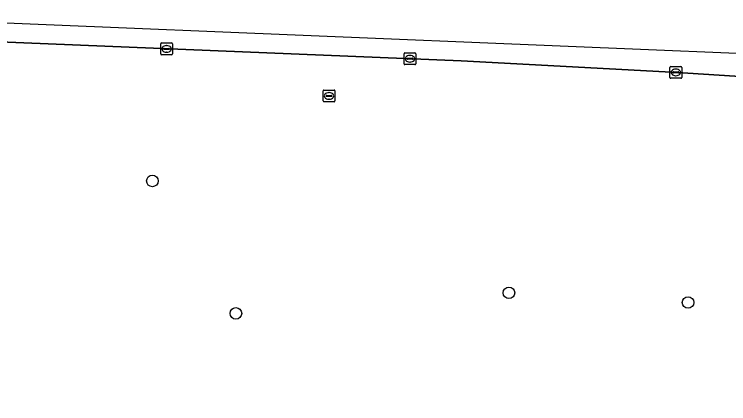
# Model space of a CAD drawing. Extents: x 161477 to 163040, y 383680 to 384871.
# Drawn here: x 161847.1 to 161907.5, y 384835.2 to 384868.1 of the extents above; entities that cross this region are included whole.
import ezdxf

# ---------------------------------------------------------------- set-up
doc = ezdxf.new("R2010")
doc.units = 0
for name, color, linetype in [('IMGEO_Berm_groen', 7, 'Continuous'), ('IMGEO_Boom', 7, 'Continuous'), ('IMGEO_Kolk', 7, 'Continuous'), ('IMGEO_Rijbaan_regionaal_gesloten', 7, 'Continuous'), ('IMGEO_Rioolput', 7, 'Continuous')]:
    doc.layers.add(name, color=color, linetype=linetype)

msp = doc.modelspace()

# ---------------------------------------------------------------- linework, layer by layer
at = {"layer": 'IMGEO_Berm_groen'}
msp.add_lwpolyline([(161929.035, 384861.367), (161912.433, 384862.623), (161903.184, 384863.21), (161884.86, 384864.196), (161838.245, 384866.117), (161827.467, 384866.551)], dxfattribs=at)
at = {"layer": 'IMGEO_Boom'}
for centre in [(161858.749, 384854.025), (161888.918, 384844.551), (161904.067, 384843.73), (161865.816, 384842.81)]:
    msp.add_circle(centre, 0.489, dxfattribs=at)
at = {"layer": 'IMGEO_Kolk'}
for p, q in [((161859.528, 384865.707), (161860.38, 384865.707)), ((161859.453, 384864.781), (161859.453, 384865.633)), ((161859.712, 384865.201), (161859.712, 384865.213)), ((161860.15, 384865.164), (161859.752, 384865.164)), ((161859.755, 384865.25), (161860.153, 384865.25)), ((161859.941, 384865.487), (161859.966, 384865.487)), ((161860.196, 384865.213), (161860.196, 384865.201)), ((161860.454, 384865.633), (161860.454, 384864.781)), ((161860.38, 384864.707), (161859.528, 384864.707)), ((161859.964, 384864.927), (161859.939, 384864.927)), ((161880.038, 384863.945), (161880.038, 384864.797)), ((161880.113, 384864.871), (161880.965, 384864.871)), ((161880.526, 384864.651), (161880.551, 384864.651)), ((161881.039, 384864.797), (161881.039, 384863.945)), ((161880.965, 384863.871), (161880.113, 384863.871)), ((161880.297, 384864.365), (161880.297, 384864.377)), ((161880.735, 384864.328), (161880.337, 384864.328)), ((161880.34, 384864.414), (161880.738, 384864.414)), ((161880.549, 384864.091), (161880.524, 384864.091)), ((161880.781, 384864.377), (161880.781, 384864.365)), ((161902.535, 384862.792), (161902.535, 384863.644)), ((161902.61, 384863.718), (161903.462, 384863.718)), ((161902.794, 384863.212), (161902.794, 384863.224)), ((161902.837, 384863.261), (161903.235, 384863.261)), ((161903.023, 384863.498), (161903.048, 384863.498)), ((161903.278, 384863.224), (161903.278, 384863.212)), ((161903.536, 384863.644), (161903.536, 384862.792)), ((161903.462, 384862.718), (161902.61, 384862.718)), ((161903.232, 384863.175), (161902.834, 384863.175)), ((161903.046, 384862.938), (161903.021, 384862.938))]:
    msp.add_line(p, q, dxfattribs=at)
for points in [[(161859.528, 384865.707), (161860.38, 384865.707)], [(161859.453, 384864.781), (161859.453, 384865.633)], [(161860.454, 384865.633), (161860.454, 384864.781)], [(161860.38, 384864.707), (161859.528, 384864.707)], [(161880.038, 384863.945), (161880.038, 384864.797)], [(161880.113, 384864.871), (161880.965, 384864.871)], [(161881.039, 384864.797), (161881.039, 384863.945)], [(161880.965, 384863.871), (161880.113, 384863.871)], [(161902.535, 384862.792), (161902.535, 384863.644)], [(161902.61, 384863.718), (161903.462, 384863.718)], [(161903.536, 384863.644), (161903.536, 384862.792)], [(161903.462, 384862.718), (161902.61, 384862.718)]]:
    msp.add_lwpolyline(points, dxfattribs=at)
for centre, radius, start, end in [((161859.53, 384865.631), 0.0765, 91.55205, 178.44795), ((161859.53, 384865.631), 0.0765, 91.55205, 178.44795), ((161860.378, 384865.631), 0.0765, 1.55205, 88.44795), ((161860.378, 384865.631), 0.0765, 1.55205, 88.44795), ((161859.752, 384865.21), 0.0403, 85.87752, 175.75265), ((161859.749, 384865.2), 0.0366, 178.93798, 274.71019), ((161860.153, 384865.207), 0.043, 264.86636, 352.45326), ((161860.157, 384865.212), 0.0386, 1.73085, 96.63898), ((161859.53, 384864.783), 0.0765, 181.55205, 268.44795), ((161859.53, 384864.783), 0.0765, 181.55205, 268.44795), ((161860.378, 384864.783), 0.0765, 271.55205, 358.44795), ((161860.378, 384864.783), 0.0765, 271.55205, 358.44795), ((161880.115, 384864.795), 0.0765, 91.55205, 178.44795), ((161880.115, 384864.795), 0.0765, 91.55205, 178.44795), ((161880.963, 384864.795), 0.0765, 1.55205, 88.44795), ((161880.963, 384864.795), 0.0765, 1.55205, 88.44795), ((161880.115, 384863.947), 0.0765, 181.55205, 268.44795), ((161880.115, 384863.947), 0.0765, 181.55205, 268.44795), ((161880.337, 384864.374), 0.0403, 85.87752, 175.75265), ((161880.334, 384864.364), 0.0366, 178.93798, 274.71019), ((161880.738, 384864.371), 0.043, 264.86636, 352.45326), ((161880.742, 384864.376), 0.0386, 1.73085, 96.63898), ((161880.963, 384863.947), 0.0765, 271.55205, 358.44795), ((161880.963, 384863.947), 0.0765, 271.55205, 358.44795), ((161902.612, 384863.642), 0.0765, 91.55205, 178.44795), ((161902.612, 384863.642), 0.0765, 91.55205, 178.44795), ((161902.834, 384863.221), 0.0403, 85.87752, 175.75265), ((161903.239, 384863.223), 0.0386, 1.73085, 96.63898), ((161903.46, 384863.642), 0.0765, 1.55205, 88.44795), ((161903.46, 384863.642), 0.0765, 1.55205, 88.44795), ((161902.612, 384862.794), 0.0765, 181.55205, 268.44795), ((161902.612, 384862.794), 0.0765, 181.55205, 268.44795), ((161902.831, 384863.211), 0.0366, 178.93798, 274.71019), ((161903.235, 384863.218), 0.043, 264.86636, 352.45326), ((161903.46, 384862.794), 0.0765, 271.55205, 358.44795), ((161903.46, 384862.794), 0.0765, 271.55205, 358.44795)]:
    msp.add_arc(centre, radius, start, end, dxfattribs=at)
for centre, major_axis, ratio, start_param, end_param in [((161859.94, 384865.207), (-0.387, 0.002), 0.722429, 4.712389, 7.853982), ((161859.965, 384865.207), (-0.39, 0.002), 0.717154, 1.570796, 4.712389), ((161880.525, 384864.371), (-0.387, 0.002), 0.722429, 4.712389, 7.853982), ((161880.55, 384864.371), (-0.39, 0.002), 0.717154, 1.570796, 4.712389), ((161903.022, 384863.218), (-0.387, 0.002), 0.722429, 4.712389, 7.853982), ((161903.047, 384863.218), (-0.39, 0.002), 0.717154, 1.570796, 4.712389)]:
    msp.add_ellipse(centre, major_axis=major_axis, ratio=ratio, start_param=start_param, end_param=end_param, dxfattribs=at)
at = {"layer": 'IMGEO_Rijbaan_regionaal_gesloten'}
msp.add_lwpolyline([(162399.667, 384798.916), (162372.87, 384808.275), (162293.884, 384825.735), (162200.922, 384835.899), (162108.003, 384845.421), (161989.003, 384857.616), (161914.995, 384864.529), (161827.989, 384868.136), (161827.467, 384866.551), (161838.245, 384866.117), (161884.86, 384864.196), (161903.184, 384863.21), (161912.433, 384862.623), (161929.035, 384861.367)], dxfattribs=at)
at = {"layer": 'IMGEO_Rioolput'}
for p, q in [((161873.193, 384860.798), (161873.193, 384861.65)), ((161873.268, 384861.724), (161874.12, 384861.724)), ((161873.681, 384861.504), (161873.706, 384861.504)), ((161874.194, 384861.65), (161874.194, 384860.798)), ((161873.452, 384861.218), (161873.452, 384861.23)), ((161873.89, 384861.181), (161873.492, 384861.181)), ((161873.495, 384861.267), (161873.893, 384861.267)), ((161873.704, 384860.944), (161873.679, 384860.944)), ((161873.936, 384861.23), (161873.936, 384861.218)), ((161874.12, 384860.724), (161873.268, 384860.724))]:
    msp.add_line(p, q, dxfattribs=at)
for points in [[(161873.193, 384860.798), (161873.193, 384861.65)], [(161873.268, 384861.724), (161874.12, 384861.724)], [(161874.194, 384861.65), (161874.194, 384860.798)], [(161874.12, 384860.724), (161873.268, 384860.724)]]:
    msp.add_lwpolyline(points, dxfattribs=at)
for centre, radius, start, end in [((161873.27, 384861.648), 0.0765, 91.55205, 178.44795), ((161873.27, 384861.648), 0.0765, 91.55205, 178.44795), ((161874.118, 384861.648), 0.0765, 1.55205, 88.44795), ((161874.118, 384861.648), 0.0765, 1.55205, 88.44795), ((161873.492, 384861.227), 0.0403, 85.87752, 175.75265), ((161873.489, 384861.217), 0.0366, 178.93798, 274.71019), ((161873.893, 384861.224), 0.043, 264.86636, 352.45326), ((161873.897, 384861.229), 0.0386, 1.73085, 96.63898), ((161873.27, 384860.8), 0.0765, 181.55205, 268.44795), ((161873.27, 384860.8), 0.0765, 181.55205, 268.44795), ((161874.118, 384860.8), 0.0765, 271.55205, 358.44795), ((161874.118, 384860.8), 0.0765, 271.55205, 358.44795)]:
    msp.add_arc(centre, radius, start, end, dxfattribs=at)
for centre, major_axis, ratio, start_param, end_param in [((161873.68, 384861.224), (-0.387, 0.002), 0.722429, 4.712389, 7.853982), ((161873.705, 384861.224), (-0.39, 0.002), 0.717154, 1.570796, 4.712389)]:
    msp.add_ellipse(centre, major_axis=major_axis, ratio=ratio, start_param=start_param, end_param=end_param, dxfattribs=at)

doc.saveas('drawing.dxf')
